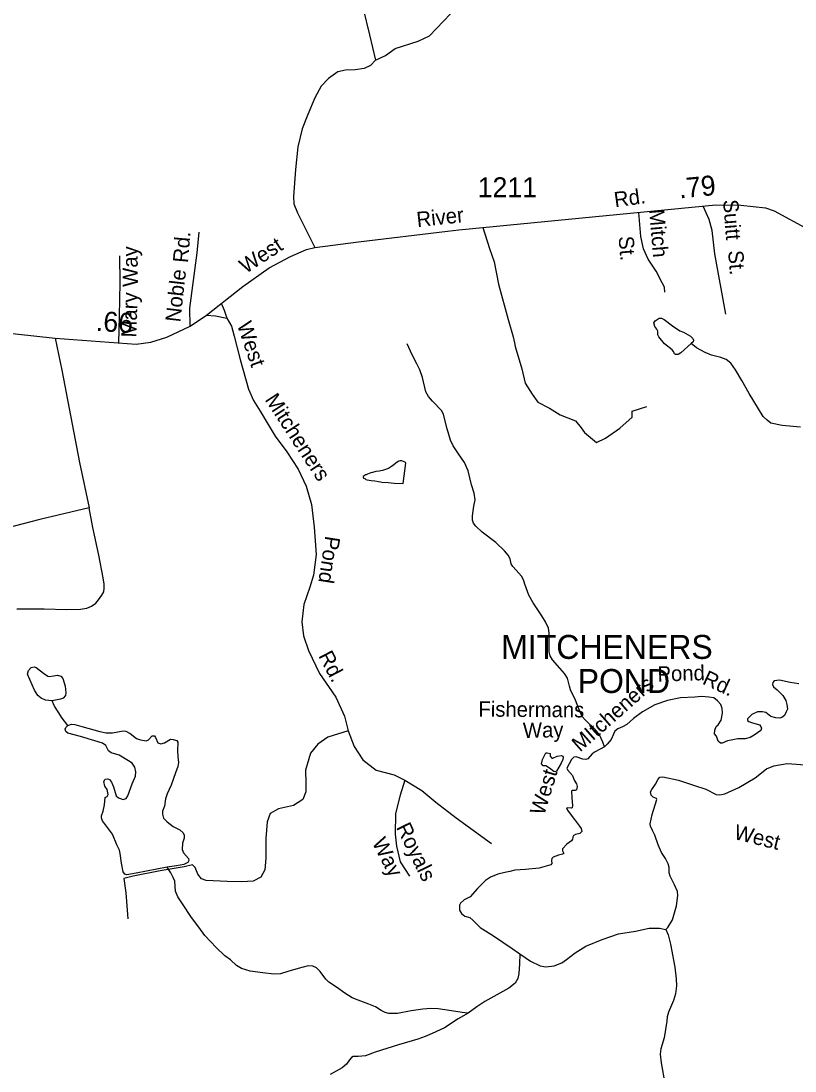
# Model space of a CAD drawing. Extents: x 2126262 to 2293712, y 749403 to 919119.
# Drawn here: x 2184846 to 2189699, y 859015 to 865595 of the extents above; entities that cross this region are included whole.
import ezdxf

# ---------------------------------------------------------------- set-up
doc = ezdxf.new("R2010")
doc.units = 0
for name, color, linetype in [('Exist Hydrographic Creek Single Shore', 7, 'Continuous'), ('Exist Hydrographic Misc Water Feature', 7, 'Continuous'), ('Exist Hydrographic Pond Over 1500 Sq Ft', 7, 'Continuous'), ('Exist Hydrographic Pond Over 1500 Sq Ft Label', 7, 'Continuous'), ('Exist Road Non-System Type 51', 7, 'Continuous'), ('Exist Road Non-System Type 51 Label', 7, 'Continuous'), ('Exist Road Secondary Mileage Hundredths English Label', 7, 'Continuous'), ('Exist Road Secondary Type 51 Attributed', 7, 'Continuous'), ('Exist Road Secondary Type 51 Label', 7, 'Continuous'), ('Exist Road Secondary Type 51 Number Label', 7, 'Continuous')]:
    doc.layers.add(name, color=color, linetype=linetype)

msp = doc.modelspace()

# ---------------------------------------------------------------- linework, layer by layer
at = {"layer": 'Exist Hydrographic Creek Single Shore'}
for points in [[(2188504.7, 861047.1), (2188493.1, 861076.9), (2188472.4, 861121.5), (2188448.5, 861154.1), (2188383.4, 861214.9), (2188365, 861237.7), (2188344.3, 861284.4), (2188322.6, 861338.7), (2188292.2, 861403.1), (2188285.7, 861426), (2188271.6, 861477), (2188254.2, 861506.3), (2188223.8, 861540), (2188178.2, 861591.1), (2188164.5, 861616.7), (2188158, 861642.8), (2188156.9, 861691.7), (2188156.9, 861759), (2188152.6, 861790.5), (2188135.2, 861829.6), (2188111.3, 861867.6), (2188058.1, 861949.1), (2188029.9, 861996.9), (2188004.9, 862065.3), (2187997.3, 862094), (2187983.2, 862116.8), (2187950.7, 862152.7), (2187929, 862176.6), (2187919.2, 862192.9), (2187912.7, 862225.4), (2187899.6, 862247.2), (2187876.8, 862274.3), (2187823.6, 862326.5), (2187738.3, 862392.3), (2187697.1, 862429.2), (2187682.9, 862447.7), (2187677.5, 862466.2), (2187676.4, 862493.3), (2187685.1, 862555.2), (2187692.7, 862594.3), (2187688.4, 862635.6), (2187671, 862688.8), (2187650.4, 862776.2), (2187626.5, 862828.3), (2187589.6, 862881.6), (2187554.8, 862933.7), (2187538.5, 862967.4), (2187517.9, 863039.1), (2187496.2, 863129.8), (2187484.3, 863151.5), (2187425.6, 863213.4), (2187400.7, 863242.7), (2187384.4, 863271), (2187362.7, 863361.1), (2187346.4, 863407.9), (2187329, 863447), (2187298.9, 863503.2), (2187267.5, 863572.7)], [(2189732.7, 863049.4), (2189618.1, 863060.2), (2189547.6, 863075.4), (2189523.7, 863092.8), (2189499.8, 863116.7), (2189410.8, 863261.6), (2189365.2, 863342), (2189326.1, 863408.3), (2189295.7, 863450.6), (2189267.5, 863473.5), (2189233.3, 863486.1), (2189174.7, 863500.2), (2189135.6, 863517.6), (2189081.3, 863546.9), (2189048.7, 863573)], [(2187649.6, 859377.6), (2187612.7, 859381.9), (2187545.4, 859391.7), (2187460.7, 859405.8), (2187416.2, 859406.9), (2187365.2, 859402.6), (2187292.4, 859392.8), (2187206.7, 859375.4), (2187152.4, 859375.4), (2187128.5, 859381.9), (2187104.6, 859395), (2187069.9, 859417.8), (2187028.1, 859434.1), (2186960.7, 859459.1), (2186922.8, 859473.8), (2186876.1, 859502.1), (2186825, 859541.2), (2186776.2, 859572.7), (2186757.7, 859590.1), (2186723, 859638.9), (2186699.1, 859662.8), (2186675.2, 859672.6), (2186645.9, 859673.7), (2186584, 859657.4), (2186519.5, 859637.9), (2186472.9, 859624.8), (2186430.5, 859621.6), (2186362.1, 859630.2), (2186283.9, 859641.1), (2186229.7, 859657.4), (2186198.2, 859677), (2186159.1, 859712.8), (2186124.4, 859737.4), (2186069, 859788.4), (2185998.4, 859864.4), (2185960.4, 859916.6), (2185915.9, 859976.3), (2185858.9, 860062.8), (2185829.6, 860106.3), (2185815.5, 860143.2), (2185810.1, 860204), (2185800.3, 860227.9), (2185786.2, 860256.2), (2185763.4, 860292)], [(2188889.3, 859901.1), (2188903.1, 859868.9), (2188917.2, 859810.3), (2188945.4, 859666.9), (2188953, 859593.4), (2188955.2, 859548.9), (2188948.7, 859498.9), (2188936.7, 859456.6), (2188906.3, 859383.8), (2188897.7, 859355.6), (2188894.4, 859327.3), (2188878.1, 859223), (2188858.6, 859155.2), (2188854.2, 859121.6), (2188859.7, 859066.2), (2188882.5, 858936.9)], [(2187973.8, 859748.8), (2187971.6, 859686.8), (2187967.3, 859626), (2187961.8, 859594.5), (2187943.4, 859565.2), (2187905.4, 859533.7), (2187848.9, 859503.3), (2187754.5, 859450), (2187703.9, 859416.7), (2187649.6, 859377.6)], [(2187649.6, 859377.6), (2187587.9, 859341.6), (2187501.1, 859286.2), (2187424, 859250.4), (2187379.5, 859230.8), (2187335, 859215.6), (2187213.9, 859180.1), (2187066.3, 859133.4), (2187005.5, 859109.5), (2186960.9, 859107.3), (2186928.4, 859106.2), (2186917.5, 859099.7), (2186905.6, 859085.6), (2186887.1, 859058.4), (2186858.9, 859035.6), (2186784, 858994.3)]]:
    msp.add_lwpolyline(points, dxfattribs=at)
at = {"layer": 'Exist Hydrographic Misc Water Feature'}
for points in [[(2189048.7, 863573), (2188982.5, 863515.4), (2188966.2, 863504.5), (2188948.8, 863504.5), (2188942.3, 863510), (2188938, 863524.1), (2188928.2, 863533.8), (2188881.5, 863570.8), (2188844.6, 863615.3), (2188839.2, 863628.4), (2188839.2, 863651.2), (2188832.7, 863663.1), (2188820.7, 863680.5), (2188814.2, 863703.3), (2188822.9, 863715.3), (2188847.9, 863732.6), (2188860.9, 863732.6), (2188879.4, 863725), (2188930.4, 863684.8), (2188976, 863652.3), (2188998.8, 863645.7), (2189043.3, 863619.7), (2189058.5, 863604.5), (2189061.7, 863594.7), (2189059.6, 863583.8)], [(2188233.6, 860943.3), (2188203.2, 860894.4), (2188195.6, 860889), (2188186.9, 860891.2), (2188159.8, 860912.9), (2188137, 860927), (2188119.6, 860928.1), (2188109.8, 860940.1), (2188115.3, 860968.3), (2188137, 861008.5), (2188145.7, 861009.6), (2188163, 861004.2), (2188164.1, 860987.9), (2188173.9, 860975.9), (2188180.4, 860974.8), (2188207.5, 860988.9), (2188234.7, 860992.2), (2188242.3, 860987.9), (2188244.4, 860981.3), (2188242.3, 860968.3)]]:
    msp.add_lwpolyline(points, close=True, dxfattribs=at)
for points in [[(2187109.3, 862705.9), (2187149.3, 862702.2), (2187185.4, 862698.5), (2187243.2, 862696.9), (2187258.6, 862824.9), (2187256.5, 862828.9), (2187244.4, 862834.8), (2187234.2, 862838.8), (2187228.2, 862838.8), (2187224.3, 862838.7), (2187214.5, 862836.6), (2187204.5, 862830.6), (2187196.5, 862824.5), (2187184.6, 862814.5), (2187168.8, 862802.3), (2187150.7, 862790.2), (2187130.8, 862784), (2187112.8, 862778), (2187090.9, 862773.8), (2187070.8, 862771.7), (2187051.1, 862765.6), (2187039, 862763.4), (2187019.1, 862755.3), (2187011.1, 862751.2), (2187004.9, 862751.2), (2186996.9, 862745.2), (2186991, 862741.2), (2186991.2, 862733.1), (2186995.3, 862729.2), (2187001.2, 862727.2), (2187009.2, 862721.3), (2187017.2, 862719.3), (2187041.2, 862715.5), (2187065.2, 862713.6), (2187087.4, 862709.8), (2187099.3, 862707.8), (2187109.3, 862705.9)], [(2185139.7, 861181), (2185105, 861226.6), (2185079, 861266.8), (2185057.3, 861300.5), (2185041, 861335.3)]]:
    msp.add_lwpolyline(points, dxfattribs=at)
at = {"layer": 'Exist Hydrographic Pond Over 1500 Sq Ft'}
msp.add_lwpolyline([(2185041, 861335.3), (2184999.7, 861339.3), (2184973.7, 861351.2), (2184952, 861367.5), (2184930.2, 861402.3), (2184887.9, 861502.2), (2184893.3, 861523.9), (2184909.6, 861544.6), (2184928.1, 861547.8), (2184941.1, 861543.5), (2184986.7, 861507.7), (2185013.8, 861489.2), (2185023.6, 861487), (2185050.8, 861491.4), (2185075.7, 861495.7), (2185095.3, 861490.3), (2185109.4, 861475.1), (2185122.4, 861427.3), (2185126.7, 861384.9), (2185124.6, 861368.6), (2185110.5, 861352.3), (2185094.2, 861344.7)], close=True, dxfattribs=at)
for points in [[(2189723, 861440.8), (2189667.6, 861450.6), (2189602.5, 861463.6), (2189568.8, 861460.4), (2189560.2, 861449.5), (2189556.9, 861436.5), (2189564.5, 861422.4), (2189587.3, 861403.9), (2189622, 861368.1), (2189641.6, 861336.5), (2189648.1, 861311.6), (2189651.3, 861283.3), (2189643.7, 861264.9), (2189632.9, 861243.1), (2189616.6, 861230.6), (2189603.6, 861226.3), (2189577.5, 861227.4), (2189547.1, 861237.2), (2189516.7, 861261.1), (2189495, 861266.5), (2189463.5, 861266.5), (2189428.8, 861249.1), (2189401.6, 861221.9), (2189400.6, 861212.2), (2189409.2, 861204.6), (2189426.6, 861199.1), (2189476.6, 861183.9), (2189485.2, 861174.2), (2189489.6, 861163.3), (2189485.2, 861148.1), (2189442.9, 861119.8), (2189416.8, 861105.7), (2189385.4, 861097), (2189339.8, 861095.9), (2189309.4, 861090.5), (2189274.6, 861084), (2189243.1, 861068.8), (2189232.3, 861068.8), (2189217.1, 861081.8), (2189206.2, 861113.3), (2189194.3, 861128.5), (2189195.4, 861151.3), (2189204.1, 861174.2), (2189217.1, 861183.9), (2189235.5, 861214.3), (2189244.2, 861256.7), (2189242.1, 861286), (2189233.4, 861311), (2189212.7, 861334.9), (2189190.8, 861353.4), (2189159.3, 861357.7), (2189111.6, 861362.1), (2189070.3, 861358.8), (2188981.3, 861354.5), (2188899.9, 861337.1), (2188820.6, 861308.8), (2188742.4, 861265.4), (2188686, 861224.1), (2188643.6, 861187.2), (2188617.6, 861172), (2188587.2, 861158.9), (2188569.8, 861144.8), (2188560, 861126.4), (2188545.9, 861092.7), (2188522.1, 861063.4), (2188504.7, 861047.1)], [(2185763.4, 860292), (2185568, 860254.5), (2185509.3, 860244.8), (2185498.5, 860248), (2185487.6, 860263.2), (2185475.7, 860318.6), (2185469.2, 860378.4), (2185464.8, 860400.1), (2185447.5, 860431.6), (2185419.2, 860498.9), (2185358.4, 860582.6), (2185350.8, 860602.1), (2185350.8, 860615.2), (2185360.6, 860644.5), (2185370.4, 860683.6), (2185374.7, 860729.6), (2185380.1, 860733.9), (2185386.7, 860736.1), (2185392.1, 860748), (2185387.7, 860778.4), (2185371.5, 860801.2), (2185366, 860829.5), (2185374.7, 860843.6), (2185389.9, 860845.8), (2185401.9, 860841.4), (2185414.9, 860826.2), (2185425.7, 860796.9), (2185443.1, 860740.4), (2185457.2, 860726.3), (2185487.6, 860716.5), (2185505, 860722), (2185516.9, 860739.3), (2185543, 860814.3), (2185563.6, 860862.1), (2185566.9, 860889.2), (2185560.4, 860919.7), (2185543, 860943.5), (2185521.3, 860959.8), (2185462.7, 860994.6), (2185412.2, 861009.8), (2185395.9, 861021.8), (2185377.4, 861054.3), (2185356.8, 861069.6), (2185310.1, 861084.8), (2185218.9, 861111.9), (2185139.7, 861133.2), (2185127.7, 861143), (2185123.4, 861158.2), (2185126.6, 861168), (2185139.7, 861181)], [(2185139.7, 861181), (2185163.6, 861188.6), (2185184.2, 861187.5), (2185228.7, 861173.4), (2185340.5, 861141.9), (2185380.7, 861134.3), (2185420.8, 861134.3), (2185487.1, 861147.3), (2185504.4, 861144.1), (2185531.6, 861130), (2185569.6, 861099.5), (2185595.6, 861090.8), (2185632.6, 861083.2), (2185646.7, 861089.8), (2185669.5, 861115.8), (2185682.5, 861114.7), (2185690.1, 861106.1), (2185705.3, 861071.3), (2185723.7, 861064.8), (2185745.5, 861071.3), (2185784.5, 861095.2), (2185799.7, 861091.9), (2185822.5, 861085.4), (2185829.1, 861076.7), (2185826.9, 861021.3), (2185830.7, 860986.1), (2185832.9, 860948.1), (2185830.7, 860923.1), (2185815.5, 860884), (2185787.3, 860805.8), (2185762.3, 860752.6), (2185751.4, 860721.1), (2185746, 860675.5), (2185734.1, 860644), (2185733, 860624.4), (2185739.5, 860600.5), (2185762.3, 860577.7), (2185800.3, 860548.4), (2185842.6, 860526.2), (2185862.2, 860508.8), (2185868.7, 860492.5), (2185868.7, 860474.1), (2185860, 860442.6), (2185856.7, 860403.5), (2185865.4, 860382.8), (2185896.9, 860345.9), (2185899.1, 860333.9), (2185891.5, 860322), (2185866.5, 860310), (2185820.9, 860301.3), (2185763.4, 860292)], [(2188504.7, 861047.1), (2188445.4, 861015.7), (2188428, 861002.6), (2188400.9, 860971.1), (2188386.8, 860966.8), (2188368.3, 860970.1), (2188326, 860984.2), (2188312.9, 860980.9), (2188296.7, 860966.8), (2188268.4, 860913.6), (2188271.7, 860901.6), (2188303.2, 860866.9), (2188315.1, 860837.5), (2188329.2, 860815.8), (2188332.5, 860797.3), (2188328.1, 860777.8), (2188321.6, 860773.4), (2188301, 860773.4), (2188297.7, 860768), (2188299.9, 860727.8), (2188303.2, 860678.4), (2188302.1, 860665.4), (2188295.6, 860662.1), (2188269.5, 860665.4), (2188266.3, 860661), (2188277.1, 860642.5), (2188317.3, 860591.5), (2188347.7, 860550.2), (2188358.5, 860533.9), (2188361.8, 860516.5), (2188349.8, 860504.6), (2188322.7, 860498.1), (2188308.6, 860489.4), (2188305.3, 860480.7), (2188303.2, 860468.7), (2188297.7, 860457.9), (2188268.4, 860436.2), (2188241.3, 860407.9), (2188241.3, 860394.9), (2188248.9, 860378.6), (2188241.3, 860374.2), (2188215.2, 860367.7), (2188182.7, 860355.8), (2188175.1, 860346), (2188171.8, 860334), (2188175.1, 860315.6), (2188167.5, 860306.9), (2188154.4, 860302.5), (2188094.7, 860287.3), (2188008.5, 860277.1), (2187942.3, 860273.9), (2187911.9, 860265.2), (2187880.4, 860259.7), (2187835.9, 860247.8), (2187789.2, 860229.3), (2187757.7, 860208.7), (2187707.8, 860158.7), (2187663.3, 860107.7), (2187625.3, 860088.1), (2187601.4, 860066.4), (2187594.9, 860054.4), (2187594.9, 860024), (2187607.9, 860002.3), (2187629.6, 859986), (2187661.1, 859977.3), (2187681.7, 859958.8), (2187724.1, 859915.4), (2187807.7, 859861.7), (2187924.9, 859782.4), (2187973.8, 859748.8)], [(2188889.3, 859901.1), (2188902, 859915.2), (2188930.2, 859961.9), (2188955.2, 860049.9), (2188965, 860115.1), (2188961.7, 860140.1), (2188944.3, 860182.4), (2188916.1, 860236.8), (2188909.6, 860256.3), (2188909.6, 860292.2), (2188904.2, 860312.8), (2188887.9, 860346.5), (2188860.8, 860383.7), (2188840.1, 860432.6), (2188819.5, 860492.4), (2188805.4, 860522.8), (2188792.4, 860548.8), (2188790.2, 860565.1), (2188803.2, 860621.6), (2188832.5, 860717.2), (2188830.4, 860722.6), (2188808.6, 860730.2), (2188797.8, 860744.4), (2188793.4, 860763.9), (2188801, 860780.2), (2188823.8, 860811.7), (2188840.1, 860844.8), (2188852.1, 860855.7), (2188870.5, 860857.9), (2188969.3, 860838.3), (2189062.7, 860806.8), (2189139.8, 860780.8), (2189204.9, 860747.1), (2189226.6, 860744.9), (2189258.1, 860751.4), (2189346, 860791.6), (2189448.1, 860851.4), (2189520.1, 860907.9), (2189565.7, 860928.5), (2189650.3, 860942.6), (2189793.7, 860931.7)], [(2187973.8, 859748.8), (2188039.7, 859702.8), (2188101.5, 859673.5), (2188137.4, 859668.1), (2188188.4, 859674.6), (2188236.2, 859693.1), (2188266.6, 859714.8), (2188319.8, 859756.1), (2188387.1, 859797.3), (2188489.1, 859838.6), (2188592.9, 859873.9), (2188699.3, 859892.4), (2188785.1, 859909.8), (2188850.2, 859909.8), (2188889.3, 859901.1)]]:
    msp.add_lwpolyline(points, dxfattribs=at)
at = {"layer": 'Exist Road Non-System Type 51'}
for points in [[(2187069.9, 865349.6), (2187131.9, 865378.2), (2187191.9, 865422.9), (2187335.5, 865468.9), (2187407.6, 865502), (2187538.7, 865640.2)], [(2188866, 863954.7), (2188828.7, 864026.9), (2188778.9, 864101.6), (2188749, 864166.4), (2188731.6, 864243.6), (2188719.3, 864395.2)], [(2189264.3, 863757.9), (2189197.1, 864136.5), (2189179.7, 864281), (2189159.8, 864350.7), (2189123.2, 864434.2)], [(2185906, 863682.6), (2185904.4, 863794.8), (2185950.4, 864141.8), (2185964.3, 864271.4)], [(2187740.9, 864300.1), (2187784.1, 864168.9), (2187812, 864085.1), (2187839.9, 863945.5), (2187901.3, 863725), (2187931.8, 863614.6), (2187939.5, 863579), (2187945.1, 863555.2), (2187985.5, 863414.2), (2188006.5, 863324.9), (2188051.8, 863255.8), (2188086.7, 863206.9), (2188159.2, 863169.2), (2188227.5, 863127.3), (2188322.4, 863089.7), (2188358.7, 863046.4), (2188378.2, 863017.1), (2188454.9, 862952.8), (2188510, 862980.1), (2188600.7, 863044.3), (2188677.4, 863111.3), (2188677.4, 863150.4), (2188769.4, 863178.3)], [(2185464, 864124.2), (2185466.2, 863953), (2185461.8, 863744.4), (2185458.5, 863575.3)], [(2188883.5, 863894.9), (2188881, 863927.3), (2188866, 863954.7)], [(2186101.6, 863826.7), (2186119.8, 863783.4), (2186136.6, 863733.2)], [(2186008.8, 863750.6), (2186065.4, 863747.1), (2186136.6, 863733.2)], [(2186136.6, 863733.2), (2186166.6, 863682.2), (2186183.3, 863620.8), (2186221, 863472.8), (2186272.4, 863288.4), (2186303.1, 863215.8), (2186344.9, 863150.2), (2186439.8, 862993.8), (2186512.3, 862896.1), (2186584.5, 862786.5), (2186633.3, 862679), (2186668.2, 862564.6), (2186683.6, 862422.2), (2186695.9, 862251.6), (2186680.6, 862123.1), (2186656.9, 862047.8), (2186620.6, 861937.5), (2186608.1, 861830), (2186617.8, 861741.4), (2186648.5, 861650.7), (2186718.3, 861505.5), (2186819.9, 861358.5), (2186874.3, 861239.8), (2186896.6, 861147.7)], [(2185060.3, 863607.7), (2185102.6, 863407), (2185214.3, 862828), (2185273.4, 862544.9)], [(2184820.6, 861910.6), (2184990.9, 861910.6), (2185130.8, 861907.3), (2185219.7, 861908.4), (2185258.7, 861914.9), (2185288, 861929), (2185315.1, 861946.4), (2185332.5, 861968), (2185354.2, 861997.3), (2185365, 862017.9), (2185368.2, 862041.8), (2185368.2, 862065.6), (2185360.7, 862104.7), (2185333.5, 862247.8), (2185297.8, 862421.3), (2185273.4, 862544.9), (2184964.3, 862470.1), (2184746.3, 862413.7)], [(2186896.6, 861147.7), (2186771.1, 861107.1), (2186707, 861062.4), (2186660.9, 861006.6), (2186630.2, 860900.5), (2186633, 860819.5), (2186633, 860763.7), (2186613.5, 860717.6), (2186554.9, 860679.9), (2186461.5, 860658.9), (2186409, 860629.2), (2186389.5, 860577.6), (2186381.1, 860472.9), (2186381.1, 860348.6), (2186374.1, 860276), (2186350.4, 860229.9), (2186303, 860204.8), (2186231.8, 860200.6), (2186138.4, 860203.4), (2186007.9, 860209.1), (2185978.6, 860220.3), (2185954.9, 860249.6), (2185938.1, 860290.1), (2185921.4, 860306.9), (2185869.8, 860295.7), (2185719.1, 860269.2), (2185550.4, 860235.7), (2185490.6, 860220.8), (2185504.6, 860131.5), (2185515.8, 859968.1)], [(2186896.6, 861147.7), (2186934.2, 861048), (2186990, 860964.2), (2187072.3, 860900), (2187185.3, 860872.1), (2187251.8, 860837.6)], [(2187251.8, 860837.6), (2187223.8, 860744.3), (2187194.5, 860629.8), (2187191.7, 860500), (2187200, 860423.7), (2187223.8, 860326), (2187282.3, 860235.2)], [(2187251.8, 860837.6), (2187359.2, 860772), (2187447.1, 860700.8), (2187574, 860601.7), (2187795.5, 860440.3)]]:
    msp.add_lwpolyline(points, dxfattribs=at)
at = {"layer": 'Exist Road Secondary Type 51 Attributed'}
for points in [[(2186991.8, 865671.6), (2187030.9, 865506.9), (2187069.9, 865349.6), (2187037.6, 865314.8), (2186997.1, 865296.6), (2186941.3, 865288.3), (2186880, 865286.9), (2186832.5, 865275.7), (2186774, 865233.8), (2186729.3, 865186.4), (2186688.9, 865112.4), (2186644.3, 865009.1), (2186610.1, 864919.1), (2186582.2, 864806), (2186566.8, 864665), (2186554.3, 864494), (2186557.1, 864448), (2186579.4, 864393.5), (2186688.1, 864174.8)], [(2186688.1, 864174.8), (2186961.8, 864211.5), (2187520.3, 864278.2), (2187591.6, 864286.2), (2189202, 864441.8), (2189358.2, 864440.4), (2189513, 864423.7), (2189567.4, 864405.5), (2189784.3, 864287.6), (2189996.3, 864156.3), (2190245.3, 864020.2), (2190397.4, 863964.4), (2190735.8, 863906)], [(2183425.3, 863378.3), (2183555.1, 863397.8), (2183724.4, 863446.7), (2184062.7, 863588.4), (2184172.9, 863623.3), (2184294.2, 863641.4), (2184525.1, 863643.5), (2184813, 863633.7), (2185060.3, 863607.7), (2185567.7, 863568.8), (2185659.8, 863581.4), (2185760.2, 863613.5), (2185906, 863682.6), (2186008.8, 863750.6), (2186236.2, 863930), (2186401.8, 864048.4), (2186536.4, 864118.9), (2186635.4, 864163.5), (2186688.1, 864174.8)]]:
    msp.add_lwpolyline(points, dxfattribs=at)

# ---------------------------------------------------------------- texts
at = {"layer": 'Exist Hydrographic Pond Over 1500 Sq Ft Label'}
for s, p in [('MITCHENERS', (2187856.9, 861597.7)), ('POND', (2188336.1, 861384))]:
    msp.add_text(s, height=150, dxfattribs=at).set_placement(p)
at = {"layer": 'Exist Road Non-System Type 51 Label'}
for s, rotation, p in [('Suitt', 274.42862, (2189247.6, 864472.5)), ('Mitch', 274.88913, (2188784, 864412.2)), ('Rd.', 84.95304, (2185892.8, 864076.4)), ('Way', 90.51098, (2185579.6, 863929.4)), ('St.', 274.88913, (2188592, 864243.5)), ('St.', 274.42862, (2189279.3, 864154.3)), ('Noble', 83.50376, (2185844.9, 863704.4)), ('Mary', 88.26563, (2185569.7, 863610.6)), ('West', 288.77769, (2186199.1, 863692.7)), ('Mitcheners', 303.11723, (2186372.2, 863222.3)), ('Pond', 261.35378, (2186754.8, 862371.8)), ('Rd.', 297.62141, (2186708.6, 861617.4)), ('Pond', 1.7679, (2188838, 861455.2)), ('Rd.', 335.36038, (2189112.3, 861443.1)), ('MItcheners', 41.38839, (2188350.8, 861010.7)), ('Fishermans', 359.54471, (2187713.7, 861236.3)), ('Way', 1.05931, (2187993.9, 861102.2)), ('West', 72.84962, (2188125.3, 860612)), ('Royals', 296.06617, (2187196.2, 860543)), ('West', 345.94139, (2189310.5, 860470.4)), ('Way', 297.05563, (2187044.5, 860448))]:
    msp.add_text(s, height=95, rotation=rotation, dxfattribs=at).set_placement(p)
at = {"layer": 'Exist Road Secondary Mileage Hundredths English Label'}
for s, rotation, p in [('.79', 5.52111, (2188975.5, 864482.7)), ('.66', 356.58064, (2185313.5, 863653.2))]:
    msp.add_text(s, height=125, rotation=rotation, dxfattribs=at).set_placement(p)
at = {"layer": 'Exist Road Secondary Type 51 Label'}
for s, rotation, p in [('Rd.', 7.69898, (2188570.8, 864427)), ('River', 6.18119, (2187331.4, 864302.7)), ('West', 33.11377, (2186255.2, 864008.3))]:
    msp.add_text(s, height=95, rotation=rotation, dxfattribs=at).set_placement(p)
at = {"layer": 'Exist Road Secondary Type 51 Number Label'}
msp.add_text('1211', height=125, dxfattribs=at).set_placement((2187709.5, 864490.4))

doc.saveas('drawing.dxf')
